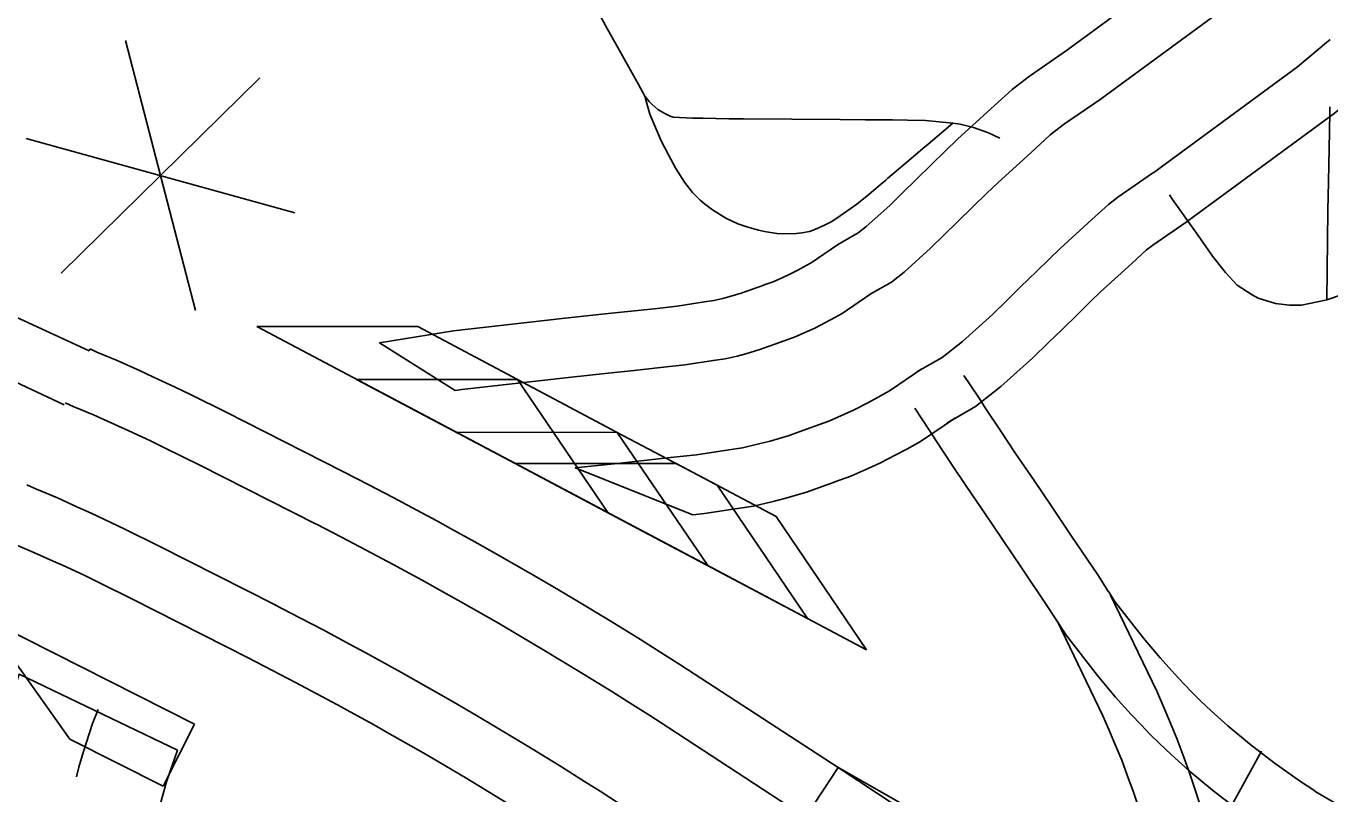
# Model space of a CAD drawing. Extents: x -19 to 366, y -4 to 359.
# Drawn here: x 155.4399 to 155.7942, y 193.6727 to 193.8813 of the extents above; entities that cross this region are included whole.
import ezdxf

# ---------------------------------------------------------------- set-up
doc = ezdxf.new("R2010")
doc.units = 0
for name, color, linetype in [('Level 10', 7, 'Continuous'), ('Level 19', 7, 'Continuous'), ('Level 33', 7, 'Continuous'), ('Level 39', 7, 'Continuous'), ('Level 42', 7, 'Continuous'), ('Level 48', 7, 'Continuous'), ('Level 60', 7, 'Continuous')]:
    doc.layers.add(name, color=color, linetype=linetype)

msp = doc.modelspace()

# ---------------------------------------------------------------- linework, layer by layer
at = {"layer": 'Level 10'}
for p, q in [((155.79423, 193.87765), (155.79383, 193.87731)), ((155.72225, 193.8744), (155.72285, 193.87484)), ((155.72225, 193.8744), (155.72285, 193.87484)), ((155.73177, 193.86142), (155.732, 193.86159)), ((155.70206, 193.85881), (155.70206, 193.85881)), ((155.70206, 193.85881), (155.70206, 193.85881)), ((155.71291, 193.84692), (155.71291, 193.84692)), ((155.71291, 193.84692), (155.71291, 193.84692)), ((155.74634, 193.84158), (155.746, 193.84133)), ((155.746, 193.84133), (155.74634, 193.84158)), ((155.72951, 193.82874), (155.72951, 193.82874)), ((155.75586, 193.8286), (155.75515, 193.82809)), ((155.75586, 193.8286), (155.75515, 193.82809)), ((155.66192, 193.82279), (155.66042, 193.82188)), ((155.66192, 193.82279), (155.66042, 193.82188)), ((155.74036, 193.81685), (155.74036, 193.81685)), ((155.74036, 193.81685), (155.74036, 193.81685)), ((155.64048, 193.81099), (155.64042, 193.81097)), ((155.64048, 193.81099), (155.64042, 193.81097)), ((155.66991, 193.80882), (155.66949, 193.80858)), ((155.62486, 193.80646), (155.62485, 193.80646)), ((155.62486, 193.80646), (155.62485, 193.80646)), ((155.64592, 193.79584), (155.64589, 193.79583)), ((155.62722, 193.79053), (155.62722, 193.79053)), ((155.68214, 193.78745), (155.68335, 193.78823)), ((155.68335, 193.78823), (155.68214, 193.78745)), ((155.69014, 193.77348), (155.69242, 193.77493)), ((155.69014, 193.77348), (155.69242, 193.77493)), ((155.65424, 193.77267), (155.65426, 193.77267)), ((155.63084, 193.76618), (155.63084, 193.76618)), ((155.65969, 193.75752), (155.65973, 193.75753)), ((155.65969, 193.75752), (155.65973, 193.75753)), ((155.6332, 193.75025), (155.63321, 193.75025)), ((155.6332, 193.75025), (155.63321, 193.75025))]:
    msp.add_line(p, q, dxfattribs=at)
for points in [[(155.7677, 193.90853), (155.76025, 193.90229), (155.72225, 193.8744)], [(155.7677, 193.90853), (155.76025, 193.90229), (155.72225, 193.8744)], [(155.77803, 193.89619), (155.77019, 193.88962), (155.73177, 193.86142)], [(155.73177, 193.86142), (155.77019, 193.88962), (155.77803, 193.89619)], [(155.72285, 193.87484), (155.71258, 193.86774), (155.70785, 193.8641), (155.70206, 193.85881)], [(155.72285, 193.87484), (155.71258, 193.86774), (155.70785, 193.8641), (155.70206, 193.85881)], [(155.79383, 193.87731), (155.78539, 193.87024), (155.74634, 193.84158)], [(155.74634, 193.84158), (155.78539, 193.87024), (155.79383, 193.87731)], [(155.80417, 193.86496), (155.79533, 193.85756), (155.75586, 193.8286)], [(155.80417, 193.86496), (155.79533, 193.85756), (155.75586, 193.8286)], [(155.732, 193.86159), (155.72207, 193.85473), (155.7182, 193.85175), (155.71291, 193.84692)], [(155.71291, 193.84692), (155.7182, 193.85175), (155.72207, 193.85473), (155.732, 193.86159)], [(155.70206, 193.85881), (155.69304, 193.85059), (155.68974, 193.84741), (155.68604, 193.84381), (155.6817, 193.83958), (155.67808, 193.83604), (155.67467, 193.83272), (155.66808, 193.82678), (155.66598, 193.82512), (155.66192, 193.82279)], [(155.70206, 193.85881), (155.69304, 193.85059), (155.68974, 193.84741), (155.68604, 193.84381), (155.6817, 193.83958), (155.67808, 193.83604), (155.67467, 193.83272), (155.66808, 193.82678), (155.66598, 193.82512), (155.66192, 193.82279)], [(155.71291, 193.84692), (155.70405, 193.83884), (155.70093, 193.83583), (155.69727, 193.83228), (155.69295, 193.82807), (155.68932, 193.82451), (155.68567, 193.82096), (155.67848, 193.81449), (155.67503, 193.81175), (155.66991, 193.80882)], [(155.66991, 193.80882), (155.67503, 193.81175), (155.67848, 193.81449), (155.68567, 193.82096), (155.68932, 193.82451), (155.69295, 193.82807), (155.69727, 193.83228), (155.70093, 193.83583), (155.70405, 193.83884), (155.71291, 193.84692)], [(155.746, 193.84133), (155.73658, 193.83483), (155.73404, 193.83287), (155.72951, 193.82874)], [(155.72951, 193.82874), (155.73404, 193.83287), (155.73658, 193.83483), (155.746, 193.84133)], [(155.72951, 193.82874), (155.72089, 193.82087), (155.71804, 193.81813), (155.71444, 193.81463), (155.71016, 193.81045), (155.70651, 193.80689), (155.7025, 193.80299), (155.69439, 193.79568), (155.68888, 193.79131), (155.68214, 193.78745)], [(155.68214, 193.78745), (155.68888, 193.79131), (155.69439, 193.79568), (155.7025, 193.80299), (155.70651, 193.80689), (155.71016, 193.81045), (155.71444, 193.81463), (155.71804, 193.81813), (155.72089, 193.82087), (155.72951, 193.82874)], [(155.75515, 193.82809), (155.74607, 193.82182), (155.74439, 193.82052), (155.74036, 193.81685)], [(155.75515, 193.82809), (155.74607, 193.82182), (155.74439, 193.82052), (155.74036, 193.81685)], [(155.66042, 193.82188), (155.65325, 193.81699), (155.6519, 193.81625), (155.64966, 193.81503), (155.64723, 193.8138), (155.64559, 193.81305), (155.6429, 193.81186), (155.64048, 193.81099)], [(155.66042, 193.82188), (155.65325, 193.81699), (155.6519, 193.81625), (155.64966, 193.81503), (155.64723, 193.8138), (155.64559, 193.81305), (155.6429, 193.81186), (155.64048, 193.81099)], [(155.74036, 193.81685), (155.7319, 193.80913), (155.72923, 193.80655), (155.72566, 193.80309), (155.7214, 193.79894), (155.71775, 193.79536), (155.7135, 193.79123), (155.70479, 193.78338), (155.69793, 193.77794), (155.69014, 193.77348)], [(155.74036, 193.81685), (155.7319, 193.80913), (155.72923, 193.80655), (155.72566, 193.80309), (155.7214, 193.79894), (155.71775, 193.79536), (155.7135, 193.79123), (155.70479, 193.78338), (155.69793, 193.77794), (155.69014, 193.77348)], [(155.64042, 193.81097), (155.63424, 193.80874), (155.63116, 193.80782), (155.62921, 193.80731), (155.62684, 193.80675), (155.62486, 193.80646)], [(155.64042, 193.81097), (155.63424, 193.80874), (155.63116, 193.80782), (155.62921, 193.80731), (155.62684, 193.80675), (155.62486, 193.80646)], [(155.66949, 193.80858), (155.66167, 193.80325), (155.65964, 193.80214), (155.65715, 193.80077), (155.65422, 193.79929), (155.6522, 193.79837), (155.64888, 193.7969), (155.64592, 193.79584)], [(155.64592, 193.79584), (155.64888, 193.7969), (155.6522, 193.79837), (155.65422, 193.79929), (155.65715, 193.80077), (155.65964, 193.80214), (155.66167, 193.80325), (155.66949, 193.80858)], [(155.62485, 193.80646), (155.61684, 193.80526), (155.61055, 193.80455), (155.60344, 193.80377), (155.59638, 193.80302), (155.58555, 193.80188), (155.5561, 193.79853), (155.53598, 193.79528), (155.55652, 193.78229)], [(155.62485, 193.80646), (155.61684, 193.80526), (155.61055, 193.80455), (155.60344, 193.80377), (155.59638, 193.80302), (155.58555, 193.80188), (155.5561, 193.79853), (155.53598, 193.79528), (155.55652, 193.78229)], [(155.64589, 193.79583), (155.63927, 193.79344), (155.63548, 193.79231), (155.6331, 193.79169), (155.6299, 193.79093), (155.62722, 193.79053)], [(155.62722, 193.79053), (155.6299, 193.79093), (155.6331, 193.79169), (155.63548, 193.79231), (155.63927, 193.79344), (155.64589, 193.79583)], [(155.62722, 193.79053), (155.61893, 193.7893), (155.61234, 193.78855), (155.60517, 193.78776), (155.59807, 193.78701), (155.5873, 193.78588), (155.55829, 193.78258), (155.55652, 193.78229)], [(155.55652, 193.78229), (155.55829, 193.78258), (155.5873, 193.78588), (155.59807, 193.78701), (155.60517, 193.78776), (155.61234, 193.78855), (155.61893, 193.7893), (155.62722, 193.79053)], [(155.68335, 193.78823), (155.67455, 193.78223), (155.67147, 193.78054), (155.66861, 193.77898), (155.6649, 193.77711), (155.66231, 193.77592), (155.65803, 193.77403), (155.65424, 193.77267)], [(155.65424, 193.77267), (155.65803, 193.77403), (155.66231, 193.77592), (155.6649, 193.77711), (155.66861, 193.77898), (155.67147, 193.78054), (155.67455, 193.78223), (155.68335, 193.78823)], [(155.69242, 193.77493), (155.68297, 193.76849), (155.6792, 193.76642), (155.6761, 193.76472), (155.67188, 193.7626), (155.66892, 193.76124), (155.66401, 193.75907), (155.65969, 193.75752)], [(155.69242, 193.77493), (155.68297, 193.76849), (155.6792, 193.76642), (155.6761, 193.76472), (155.67188, 193.7626), (155.66892, 193.76124), (155.66401, 193.75907), (155.65969, 193.75752)], [(155.65426, 193.77267), (155.64696, 193.77004), (155.64208, 193.76859), (155.63905, 193.7678), (155.63457, 193.76673), (155.63084, 193.76618)], [(155.63084, 193.76618), (155.63457, 193.76673), (155.63905, 193.7678), (155.64208, 193.76859), (155.64696, 193.77004), (155.65426, 193.77267)], [(155.63084, 193.76618), (155.62213, 193.76488), (155.61507, 193.76408), (155.60781, 193.76329), (155.60066, 193.76252), (155.58998, 193.7614), (155.58915, 193.76131), (155.62107, 193.74856)], [(155.62107, 193.74856), (155.58915, 193.76131), (155.58998, 193.7614), (155.60066, 193.76252), (155.60781, 193.76329), (155.61507, 193.76408), (155.62213, 193.76488), (155.63084, 193.76618)], [(155.65973, 193.75753), (155.65199, 193.75474), (155.6464, 193.75308), (155.64295, 193.75218), (155.63762, 193.75091), (155.6332, 193.75025)], [(155.65973, 193.75753), (155.65199, 193.75474), (155.6464, 193.75308), (155.64295, 193.75218), (155.63762, 193.75091), (155.6332, 193.75025)], [(155.63321, 193.75025), (155.62422, 193.74892), (155.62107, 193.74856)], [(155.63321, 193.75025), (155.62422, 193.74892), (155.62107, 193.74856)], [(155.47313, 193.64073), (155.42579, 193.63986), (155.42571, 193.65538), (155.42692, 193.6646), (155.42918, 193.67694), (155.43287, 193.69008), (155.43808, 193.70528), (155.48106, 193.68463)], [(155.48106, 193.68463), (155.4781, 193.67599), (155.47536, 193.66625), (155.47371, 193.65724), (155.47307, 193.65239), (155.47313, 193.64073)]]:
    msp.add_lwpolyline(points, dxfattribs=at)
at = {"layer": 'Level 19'}
for p, q in [((155.45737, 193.7936), (155.45709, 193.79307)), ((155.52619, 193.76026), (155.526, 193.76036)), ((155.50009, 193.7098), (155.50028, 193.7097))]:
    msp.add_line(p, q, dxfattribs=at)
for points in [[(155.45709, 193.79307), (155.43709, 193.80237), (155.42887, 193.80542), (155.42243, 193.80776), (155.41468, 193.81052), (155.40811, 193.81273), (155.39846, 193.81581), (155.38751, 193.81902), (155.37757, 193.82172), (155.37066, 193.82354), (155.36202, 193.82567), (155.35326, 193.8277), (155.34779, 193.82891), (155.34417, 193.82967), (155.34059, 193.83043), (155.31395, 193.83588)], [(155.31072, 193.82011), (155.33731, 193.81467), (155.34086, 193.81392), (155.34439, 193.81318), (155.3497, 193.812), (155.35828, 193.81001), (155.36668, 193.80794), (155.37341, 193.80617), (155.38314, 193.80352), (155.39375, 193.80042), (155.40309, 193.79743), (155.40941, 193.79531), (155.41699, 193.79261), (155.42333, 193.79031), (155.43088, 193.7875), (155.45031, 193.77847)], [(155.526, 193.76036), (155.49434, 193.77643), (155.4848, 193.78116), (155.48044, 193.78326), (155.4746, 193.78599), (155.47071, 193.78775), (155.46466, 193.7905), (155.45917, 193.79277), (155.45737, 193.7936)], [(155.73407, 193.72762), (155.7311, 193.73222), (155.72384, 193.74303), (155.71838, 193.75115), (155.71381, 193.75789), (155.7088, 193.76525), (155.70478, 193.77125), (155.70074, 193.77737), (155.69871, 193.78055), (155.69477, 193.78644)], [(155.45057, 193.77901), (155.45269, 193.77802), (155.45826, 193.77572), (155.46407, 193.77309), (155.46787, 193.77137), (155.47353, 193.76872), (155.47773, 193.76669), (155.48712, 193.76204), (155.51871, 193.74601)], [(155.68139, 193.77749), (155.68523, 193.77175), (155.68724, 193.76861), (155.69138, 193.76234), (155.69545, 193.75625), (155.70049, 193.74884), (155.70504, 193.74214), (155.71048, 193.73405), (155.71765, 193.72336), (155.72055, 193.71889)], [(155.65175, 193.66645), (155.66054, 193.67994), (155.6233, 193.70421), (155.61782, 193.70774), (155.61343, 193.71052), (155.60691, 193.71463), (155.59862, 193.71974), (155.58886, 193.72564), (155.58258, 193.72936), (155.57636, 193.73301), (155.566, 193.73888), (155.56184, 193.74123), (155.55525, 193.74487), (155.55169, 193.7468), (155.54732, 193.74918), (155.53968, 193.75327), (155.53303, 193.75673), (155.52619, 193.76026)], [(155.44018, 193.75669), (155.44279, 193.75548), (155.44847, 193.75313), (155.45391, 193.75066), (155.45758, 193.749), (155.46297, 193.74647), (155.46693, 193.74457), (155.47608, 193.74003), (155.50757, 193.72405)], [(155.5188, 193.74597), (155.52562, 193.74244), (155.53217, 193.73904), (155.53968, 193.73501), (155.544, 193.73266), (155.54752, 193.73075), (155.55399, 193.72718), (155.55807, 193.72487), (155.56832, 193.71907), (155.5744, 193.71549), (155.58059, 193.71182), (155.59023, 193.706), (155.5984, 193.70096), (155.60483, 193.69692), (155.60915, 193.69417), (155.61455, 193.6907), (155.65175, 193.66645)], [(155.50028, 193.7097), (155.46886, 193.72564), (155.45986, 193.73011), (155.45606, 193.73193), (155.45085, 193.73438), (155.44727, 193.73599), (155.44207, 193.73835), (155.43631, 193.74073), (155.43338, 193.7421)], [(155.8268, 193.65442), (155.8168, 193.6588), (155.80493, 193.66482), (155.7904, 193.67329), (155.78986, 193.67375), (155.78619, 193.67613), (155.77901, 193.68117), (155.77235, 193.68631), (155.76647, 193.69119), (155.76194, 193.69528), (155.75907, 193.698), (155.75678, 193.70024), (155.75451, 193.70259), (155.75201, 193.70522), (155.74804, 193.70969), (155.74352, 193.71503), (155.73567, 193.72513), (155.73408, 193.7276)], [(155.76877, 193.63507), (155.76474, 193.64962), (155.7641, 193.65218), (155.76157, 193.66082), (155.76024, 193.66576), (155.75965, 193.66742), (155.75922, 193.66874), (155.75775, 193.67329), (155.75603, 193.67849), (155.7542, 193.68344), (155.7526, 193.68776), (155.75036, 193.6932), (155.7489, 193.69663), (155.74715, 193.70064), (155.73456, 193.72675)], [(155.50748, 193.7241), (155.51429, 193.72058), (155.52068, 193.71726), (155.52798, 193.71335), (155.53225, 193.71102), (155.5357, 193.70915), (155.54197, 193.70569), (155.54594, 193.70344), (155.55602, 193.69774), (155.56188, 193.69429), (155.56794, 193.6907), (155.5774, 193.68498), (155.58538, 193.68006), (155.59168, 193.6761), (155.59589, 193.67343), (155.60116, 193.67003), (155.63831, 193.64583), (155.62952, 193.63234)], [(155.72006, 193.71976), (155.73252, 193.69392), (155.73412, 193.69025), (155.73551, 193.68698), (155.73761, 193.6819), (155.7391, 193.67786), (155.74083, 193.67318), (155.74244, 193.66829), (155.7439, 193.66378), (155.74441, 193.66223), (155.74486, 193.66096), (155.74607, 193.65645), (155.74856, 193.64798), (155.74916, 193.64554), (155.75325, 193.63077)], [(155.72053, 193.71891), (155.72252, 193.71581), (155.73102, 193.70488), (155.73588, 193.69914), (155.74015, 193.69434), (155.74288, 193.69145), (155.74536, 193.6889), (155.7479, 193.6864), (155.75102, 193.68345), (155.75593, 193.67901), (155.76229, 193.67374), (155.76946, 193.66821), (155.77718, 193.66278), (155.78027, 193.66078), (155.78109, 193.66009), (155.79722, 193.65067), (155.80993, 193.64424), (155.82033, 193.63968)], [(155.62952, 193.63234), (155.59241, 193.65652), (155.58722, 193.65986), (155.58308, 193.66249), (155.57686, 193.6664), (155.56901, 193.67124), (155.55967, 193.67689), (155.5537, 193.68043), (155.54798, 193.68379), (155.53801, 193.68943), (155.53412, 193.69164), (155.52797, 193.69503), (155.52456, 193.69688), (155.52033, 193.69918), (155.51317, 193.70302), (155.50688, 193.70628), (155.50009, 193.7098)], [(155.76306, 193.64071), (155.75457, 193.64294), (155.73716, 193.64812), (155.72221, 193.65291), (155.70761, 193.65807), (155.69584, 193.66242), (155.68265, 193.6673), (155.66015, 193.68018)], [(155.78761, 193.54593), (155.77963, 193.56233), (155.76507, 193.58513), (155.75504, 193.59935), (155.74225, 193.6142), (155.73376, 193.62334), (155.7244, 193.63241), (155.71117, 193.64375), (155.69608, 193.65574), (155.67631, 193.66947), (155.6606, 193.6799)]]:
    msp.add_lwpolyline(points, dxfattribs=at)
at = {"layer": 'Level 33'}
for points in [[(155.60802, 193.8623), (155.60624, 193.86567), (155.60461, 193.86855), (155.60151, 193.87402), (155.59793, 193.88047), (155.59518, 193.88551), (155.59257, 193.89185)], [(155.69177, 193.85491), (155.68505, 193.84926), (155.6836, 193.84804), (155.68096, 193.84581), (155.68041, 193.84536), (155.67412, 193.84), (155.67352, 193.83951), (155.67149, 193.83778), (155.66891, 193.83554), (155.66562, 193.83297), (155.66019, 193.82914), (155.65871, 193.82817), (155.65668, 193.82715), (155.65502, 193.82641), (155.65331, 193.8257), (155.65275, 193.82551), (155.65072, 193.82512), (155.64848, 193.82485), (155.64395, 193.82497), (155.64059, 193.82555), (155.63893, 193.82588), (155.63573, 193.82676), (155.63331, 193.82762), (155.63004, 193.8291), (155.62642, 193.83141), (155.62424, 193.83304), (155.62312, 193.83401), (155.62102, 193.83616), (155.61881, 193.83895), (155.61647, 193.84264), (155.61444, 193.84635), (155.61246, 193.85017), (155.60937, 193.85744), (155.60802, 193.8623)], [(155.69177, 193.85491), (155.68427, 193.85571), (155.67946, 193.85576), (155.67531, 193.85583), (155.66801, 193.8559), (155.66117, 193.85593), (155.63487, 193.85611), (155.63085, 193.85615), (155.62378, 193.85627), (155.62104, 193.85632), (155.61579, 193.85654), (155.61491, 193.85685), (155.61347, 193.85759), (155.61161, 193.85871), (155.60991, 193.8602), (155.60922, 193.86087), (155.60802, 193.8623)], [(155.79334, 193.80697), (155.79352, 193.82313), (155.79366, 193.83123), (155.79383, 193.83897), (155.79406, 193.85269), (155.79414, 193.85806), (155.79416, 193.85941)], [(155.70448, 193.85084), (155.70147, 193.85229), (155.69735, 193.85377), (155.6937, 193.8547), (155.69177, 193.85491)], [(155.75057, 193.83544), (155.75144, 193.83423), (155.75794, 193.82506), (155.76026, 193.82175), (155.76227, 193.81886), (155.76581, 193.81439), (155.769, 193.81094), (155.77305, 193.80831), (155.77467, 193.80743), (155.7794, 193.80598), (155.7832, 193.80547), (155.78645, 193.80551), (155.79297, 193.80685), (155.79334, 193.80697)], [(155.79334, 193.80697), (155.80101, 193.80958)], [(155.45366, 193.67732), (155.4543, 193.67997), (155.4555, 193.68423), (155.45794, 193.69183), (155.45951, 193.69569)]]:
    msp.add_lwpolyline(points, dxfattribs=at)
at = {"layer": 'Level 39'}
msp.add_lwpolyline([(155.77564, 193.68433), (155.76194, 193.65944)], dxfattribs=at)
at = {"layer": 'Level 42'}
for p, q in [((155.5026, 193.79971), (155.55032, 193.77442)), ((155.54634, 193.79968), (155.5026, 193.79971)), ((155.57345, 193.78532), (155.54634, 193.79968)), ((155.52971, 193.78534), (155.57743, 193.76006)), ((155.57345, 193.78532), (155.52971, 193.78534)), ((155.59803, 193.74914), (155.57345, 193.78532)), ((155.60056, 193.77095), (155.57345, 193.78532)), ((155.55032, 193.77442), (155.59803, 193.74914)), ((155.55682, 193.77098), (155.60454, 193.74569)), ((155.60056, 193.77095), (155.55682, 193.77098)), ((155.62514, 193.73478), (155.60056, 193.77095)), ((155.62767, 193.75658), (155.60056, 193.77095)), ((155.57286, 193.76248), (155.62057, 193.7372)), ((155.6166, 193.76245), (155.57286, 193.76248)), ((155.64371, 193.74809), (155.6166, 193.76245)), ((155.57743, 193.76006), (155.62514, 193.73478)), ((155.65225, 193.72041), (155.62767, 193.75658)), ((155.66829, 193.71191), (155.64371, 193.74809)), ((155.60454, 193.74569), (155.65225, 193.72041)), ((155.62057, 193.7372), (155.66829, 193.71191)), ((155.45181, 193.68758), (155.42838, 193.72061)), ((155.42838, 193.72061), (155.48571, 193.6917)), ((155.48571, 193.6917), (155.47718, 193.67479)), ((155.47718, 193.67479), (155.45181, 193.68758))]:
    msp.add_line(p, q, dxfattribs=at)
at = {"layer": 'Level 48'}
for p, q in [((155.46695, 193.87738), (155.48594, 193.80405)), ((155.50346, 193.86727), (155.44944, 193.81416)), ((155.43994, 193.85083), (155.51295, 193.8306))]:
    msp.add_line(p, q, dxfattribs=at)
at = {"layer": 'Level 60'}
for points in [[(156.50946, 189.3937), (156.44759, 191.65634), (156.2114, 200.27623), (155.97446, 208.89626), (155.73678, 217.51643), (155.49836, 226.13674), (155.2592, 234.75719), (155.01929, 243.37778), (154.77865, 251.9985), (154.53727, 260.61937), (154.29515, 269.24038), (154.0523, 277.86152), (153.80871, 286.48281), (153.56438, 295.10424), (153.31933, 303.72581), (153.07354, 312.34752), (152.82702, 320.96938), (152.57978, 329.59137), (152.3318, 338.21351), (152.0831, 346.83579)], [(0, 189.51617), (7.11214, 189.52059), (14.22427, 189.53386), (21.33637, 189.55597), (28.44845, 189.58693), (35.56048, 189.62672), (42.67245, 189.67537), (49.78436, 189.73285), (56.89619, 189.79918), (64.00793, 189.87436), (71.11958, 189.95838), (78.23111, 190.05124), (85.34253, 190.15294), (92.45381, 190.26349), (99.56495, 190.38288), (106.67593, 190.51112), (113.78675, 190.6482), (120.89739, 190.79412), (128.00785, 190.94888), (135.11811, 191.11248), (142.22816, 191.28493), (149.33799, 191.46621), (156.44759, 191.65634), (163.55694, 191.85531), (170.66605, 192.06312), (177.77489, 192.27977), (184.88345, 192.50526), (191.99173, 192.73959), (199.09971, 192.98276), (206.20739, 193.23477), (213.31474, 193.49561), (220.42177, 193.7653), (227.52845, 194.04382), (234.63479, 194.33118), (241.74076, 194.62738), (248.84635, 194.93241), (255.95157, 195.24628), (263.05638, 195.56898), (270.16079, 195.90052), (277.26478, 196.24089), (284.36834, 196.5901), (291.47147, 196.94814), (298.57414, 197.31501), (305.67635, 197.69072), (312.77809, 198.07525), (319.87934, 198.46862), (326.9801, 198.87082), (334.08035, 199.28185), (341.18009, 199.7017)]]:
    msp.add_spline(points, degree=3, dxfattribs=at)

doc.saveas('drawing.dxf')
